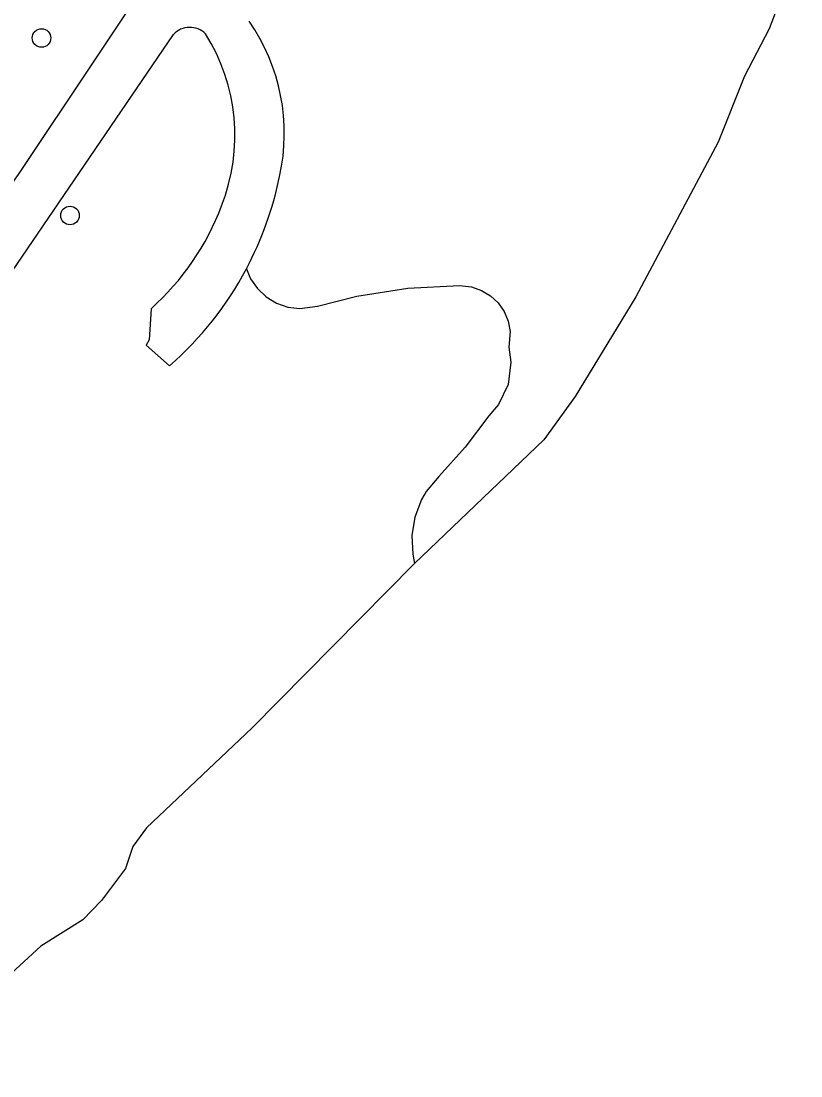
# Model space of a CAD drawing. Extents: x 159822 to 160765, y 380693 to 381634.
# Drawn here: x 160515 to 160556.1, y 380785.5 to 380841.1 of the extents above; entities that cross this region are included whole.
import ezdxf

# ---------------------------------------------------------------- set-up
doc = ezdxf.new("R2010")
doc.units = 0
for name, color, linetype in [('IMGEO_Boom', 7, 'Continuous'), ('IMGEO_Loofbos', 7, 'Continuous'), ('IMGEO_Voetpad_gesloten', 7, 'Continuous'), ('IMGEO_Waterloop', 7, 'Continuous')]:
    doc.layers.add(name, color=color, linetype=linetype)

msp = doc.modelspace()

# ---------------------------------------------------------------- linework, layer by layer
at = {"layer": 'IMGEO_Boom'}
for centre in [(160516.093, 380840.193), (160517.593, 380830.842)]:
    msp.add_circle(centre, 0.489, dxfattribs=at)
at = {"layer": 'IMGEO_Loofbos'}
msp.add_lwpolyline([(160526.882, 380828.027), (160527.106, 380827.506), (160527.466, 380826.986), (160527.926, 380826.552), (160528.466, 380826.223), (160529.063, 380826.013), (160529.691, 380825.933), (160530.629, 380826.059), (160532.695, 380826.585), (160535.39, 380827.009), (160538.115, 380827.149), (160538.749, 380827.079), (160539.27, 380826.898), (160539.741, 380826.612), (160540.143, 380826.234), (160540.458, 380825.781), (160540.672, 380825.272), (160540.775, 380824.73), (160540.714, 380823.907), (160540.82, 380823.107), (160540.665, 380821.942), (160540.157, 380820.882), (160539.646, 380820.286), (160538.401, 380818.63), (160537.015, 380817.091), (160536.361, 380816.298), (160536.113, 380815.871), (160535.756, 380814.952), (160535.598, 380813.98), (160535.646, 380812.995), (160535.747, 380812.512)], dxfattribs=at)
at = {"layer": 'IMGEO_Voetpad_gesloten'}
for points in [[(160522.946, 380845.116), (160514.856, 380833.007), (160507.077, 380822.247)], [(160500, 380809.776), (160502.695, 380812.486), (160505.192, 380815.284), (160509.009, 380820.004), (160512.868, 380825.448), (160523.04, 380840.376)], [(160521.86, 380825.932), (160521.764, 380824.295), (160521.597, 380824.016), (160522.837, 380822.92)]]:
    msp.add_lwpolyline(points, dxfattribs=at)
for centre, radius, start, end in [((160523.906, 380839.574), 1.18, 45.7758, 137.2088), ((160518.49, 380835.162), 10.392, 347.4343, 34.7354), ((160516.198, 380835.047), 10.082, 338.4945, 32.2019), ((160510.837, 380836.543), 18.164, 332.0431, 348.4349), ((160512.762, 380836.159), 13.688, 311.656, 339.4356), ((160510.934, 380836.503), 18.06, 311.2281, 332.0099)]:
    msp.add_arc(centre, radius, start, end, dxfattribs=at)
at = {"layer": 'IMGEO_Waterloop'}
for points in [[(160556.093, 380845.856), (160555.386, 380843.224), (160554.424, 380840.674), (160553.122, 380838.178), (160551.728, 380834.7), (160547.392, 380826.555), (160544.2, 380821.3), (160542.555, 380819.019), (160535.747, 380812.512)], [(160535.747, 380812.512), (160527.164, 380803.826), (160521.622, 380798.571), (160520.904, 380797.6), (160520.523, 380796.431), (160519.256, 380794.743), (160518.271, 380793.735), (160516.061, 380792.349), (160514.29, 380790.711), (160512.52, 380789.775), (160511.453, 380788.516), (160507.02, 380785.51)]]:
    msp.add_lwpolyline(points, dxfattribs=at)

doc.saveas('drawing.dxf')
